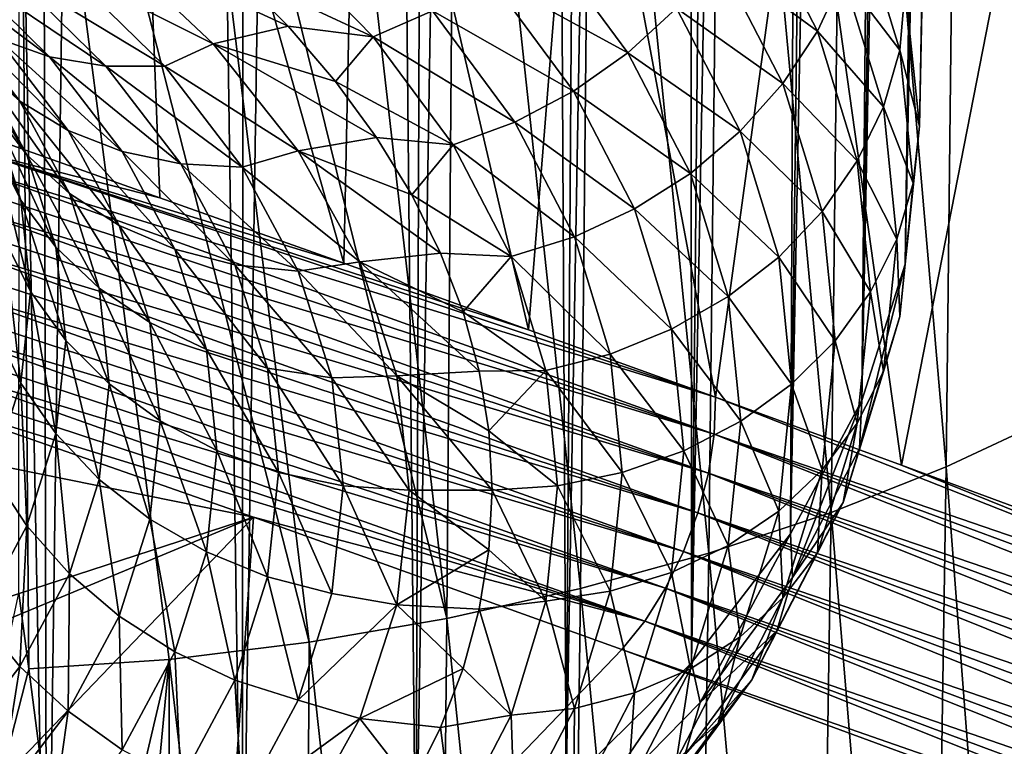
# Model space of a CAD drawing. Header units: metres. Extents: x -109 to 109, y -78 to 121.
# Tile 982 of 1056: x 84.63 to 89.23, y -47.87 to -44.48. Entities that reach past the tile are written whole.
import ezdxf

# ---------------------------------------------------------------- set-up
doc = ezdxf.new("R2010")
doc.units = ezdxf.units.M
doc.layers.add('solid_508554_SW0001', color=7, linetype='CONTINUOUS')

msp = doc.modelspace()

# ---------------------------------------------------------------- linework, layer by layer
at = {"layer": 'solid_508554_SW0001'}
for points in [[(88.768524, -44.331757, 27.083908), (89.49662, -12.205196, 7.046674), (88.836098, -44.976494, 25.967192)], [(88.836098, -44.976494, 25.967192), (89.49662, -12.205196, 7.046674), (89.478806, -12.545292, 6.457612)], [(88.836098, -44.976494, 25.967192), (89.478806, -12.545292, 6.457612), (89.425423, -12.884455, 5.870164)], [(88.768524, -45.621231, 24.850475), (89.425423, -12.884455, 5.870164), (89.336609, -13.221756, 5.285941)], [(88.768524, -45.621231, 24.850475), (88.836098, -44.976494, 25.967192), (89.425423, -12.884455, 5.870164)], [(88.768524, -45.621231, 24.850475), (89.336609, -13.221756, 5.285941), (89.212608, -13.556272, 4.706544)], [(88.566528, -46.258904, 23.745993), (89.212608, -13.556272, 4.706544), (89.053772, -13.887083, 4.133561)], [(88.566528, -46.258904, 23.745993), (88.768524, -45.621231, 24.850475), (89.212608, -13.556272, 4.706544)], [(88.566528, -46.258904, 23.745993), (89.053772, -13.887083, 4.133561), (88.860519, -14.213284, 3.568563)], [(88.23233, -46.882526, 22.665846), (88.860519, -14.213284, 3.568563), (88.633392, -14.533982, 3.013098)], [(88.23233, -46.882526, 22.665846), (88.566528, -46.258904, 23.745993), (88.860519, -14.213284, 3.568563)], [(88.23233, -46.882526, 22.665846), (88.633392, -14.533982, 3.013098), (88.373001, -14.848297, 2.468689)], [(87.769592, -47.485268, 21.62187), (88.373001, -14.848297, 2.468689), (88.08007, -15.155368, 1.936828)], [(87.769592, -47.485268, 21.62187), (88.23233, -46.882526, 22.665846), (88.373001, -14.848297, 2.468689)], [(87.769592, -47.485268, 21.62187), (88.08007, -15.155368, 1.936828), (87.755402, -15.454351, 1.418973)], [(87.18338, -48.06052, 20.625504), (87.755402, -15.454351, 1.418973), (87.399879, -15.74443, 0.916542)], [(87.18338, -48.06052, 20.625504), (87.769592, -47.485268, 21.62187), (87.755402, -15.454351, 1.418973)], [(87.18338, -48.06052, 20.625504), (87.399879, -15.74443, 0.916542), (87.014488, -16.024807, 0.430914)], [(86.480118, -48.601982, 19.68766), (87.014488, -16.024807, 0.430914), (86.600273, -16.294716, -0.03658)], [(86.480118, -48.601982, 19.68766), (87.18338, -48.06052, 20.625504), (87.014488, -16.024807, 0.430914)], [(86.480118, -48.601982, 19.68766), (86.600273, -16.294716, -0.03658), (86.158371, -16.553415, -0.48466)], [(85.667511, -49.103725, 18.818617), (86.158371, -16.553415, -0.48466), (85.689995, -16.800196, -0.912097)], [(85.667511, -49.103725, 18.818617), (86.480118, -48.601982, 19.68766), (86.158371, -16.553415, -0.48466)], [(85.667511, -49.103725, 18.818617), (85.689995, -16.800196, -0.912097), (85.196434, -17.034382, -1.31772)], [(84.754463, -49.560249, 18.027895), (85.196434, -17.034382, -1.31772), (84.679039, -17.255331, -1.700416)], [(84.754463, -49.560249, 18.027895), (85.667511, -49.103725, 18.818617), (85.196434, -17.034382, -1.31772)], [(84.754463, -49.560249, 18.027895), (84.679039, -17.255331, -1.700416), (84.139221, -17.462439, -2.059138)], [(83.750977, -49.966553, 17.324158), (84.754463, -49.560249, 18.027895), (84.139221, -17.462439, -2.059138)], [(89.460594, -46.334724, 8.836304), (89.023766, -40.866283, 6.548933), (89.518295, -40.597973, 7.013186)], [(88.960007, -46.56913, 8.430643), (88.487549, -41.114281, 6.119673), (89.023766, -40.866283, 6.548933)], [(89.460594, -46.334724, 8.836304), (88.960007, -46.56913, 8.430643), (89.023766, -40.866283, 6.548933)], [(88.421936, -46.78212, 8.061854), (87.913673, -41.340492, 5.727959), (88.487549, -41.114281, 6.119673)], [(88.960007, -46.56913, 8.430643), (88.421936, -46.78212, 8.061854), (88.487549, -41.114281, 6.119673)], [(87.850662, -46.972122, 7.73264), (87.306152, -41.543446, 5.376335), (87.913673, -41.340492, 5.727959)], [(88.421936, -46.78212, 8.061854), (87.850662, -46.972122, 7.73264), (87.913673, -41.340492, 5.727959)], [(87.250443, -47.137608, 7.445669), (86.669014, -41.721695, 5.067314), (87.306152, -41.543446, 5.376335)], [(87.850662, -46.972122, 7.73264), (87.250443, -47.137608, 7.445669), (87.306152, -41.543446, 5.376335)], [(86.625542, -47.277039, 7.203598), (86.006264, -41.873795, 4.803402), (86.669014, -41.721695, 5.067314)], [(87.250443, -47.137608, 7.445669), (86.625542, -47.277039, 7.203598), (86.669014, -41.721695, 5.067314)], [(85.161125, -42.147488, 44.397205), (84.107704, -41.781979, 45.030025), (84.426102, -45.008461, 46.917606)], [(86.625542, -47.277039, 7.203598), (85.322762, -41.997974, 4.587648), (86.006264, -41.873795, 4.803402)], [(85.981155, -47.388519, 7.009692), (84.626747, -42.091187, 4.425282), (85.322762, -41.997974, 4.587648)], [(86.625542, -47.277039, 7.203598), (85.981155, -47.388519, 7.009692), (85.322762, -41.997974, 4.587648)], [(84.670677, -47.513565, 6.789564), (84.624092, -47.15937, 6.624505), (84.626747, -42.091187, 4.425282)], [(85.326263, -47.468731, 6.869647), (84.670677, -47.513565, 6.789564), (84.626747, -42.091187, 4.425282)], [(85.981155, -47.388519, 7.009692), (85.326263, -47.468731, 6.869647), (84.626747, -42.091187, 4.425282)], [(85.161125, -42.147488, 44.397205), (84.426102, -45.008461, 46.917606), (85.282486, -45.311317, 46.398445)], [(85.161125, -42.147488, 44.397205), (85.282486, -45.311317, 46.398445), (86.142807, -45.617657, 45.871113)], [(86.208916, -42.516987, 43.757534), (85.161125, -42.147488, 44.397205), (86.142807, -45.617657, 45.871113)], [(86.208916, -42.516987, 43.757534), (86.142807, -45.617657, 45.871113), (87.007813, -45.928024, 45.335255)], [(87.251724, -42.890327, 43.111088), (86.208916, -42.516987, 43.757534), (87.007813, -45.928024, 45.335255)], [(87.251724, -42.890327, 43.111088), (87.007813, -45.928024, 45.335255), (87.881744, -46.244175, 44.788212)], [(88.289536, -43.26733, 42.458096), (87.251724, -42.890327, 43.111088), (87.881744, -46.244175, 44.788212)], [(88.289536, -43.26733, 42.458096), (87.881744, -46.244175, 44.788212), (88.752121, -46.56168, 44.237728)], [(89.321762, -43.647789, 41.798923), (88.289536, -43.26733, 42.458096), (88.752121, -46.56168, 44.237728)], [(89.321762, -43.647789, 41.798923), (88.752121, -46.56168, 44.237728), (89.608505, -46.876644, 43.690483)], [(88.051674, -43.939693, 29.553644), (88.359077, -44.533321, 28.525448), (87.893837, -44.192184, 29.642241)], [(88.479263, -44.2738, 28.404135), (88.359077, -44.533321, 28.525448), (88.051674, -43.939693, 29.553644)], [(88.55471, -44.005405, 28.267076), (88.743484, -44.621536, 27.199905), (88.479263, -44.2738, 28.404135)], [(88.55471, -44.005405, 28.267076), (88.768524, -44.331757, 27.083908), (88.743484, -44.621536, 27.199905)], [(85.805992, -44.075169, 31.411127), (86.280807, -44.559158, 30.572838), (85.634605, -44.259624, 31.139036)], [(86.558662, -44.437721, 30.640408), (86.280807, -44.559158, 30.572838), (85.805992, -44.075169, 31.411127)], [(87.067451, -44.087955, 30.690588), (87.472015, -44.634136, 29.744577), (86.822998, -44.279381, 30.679977)], [(87.699051, -44.425545, 29.7064), (87.472015, -44.634136, 29.744577), (87.067451, -44.087955, 30.690588)], [(84.76767, -44.652889, 30.030813), (84.524841, -44.567684, 29.856781), (84.107407, -44.158058, 30.566273)], [(84.337608, -44.230865, 30.761774), (84.76767, -44.652889, 30.030813), (84.107407, -44.158058, 30.566273)], [(84.848366, -44.247498, 31.111881), (85.027382, -44.115509, 31.388653), (85.531731, -44.59169, 30.563881)], [(85.027382, -44.115509, 31.388653), (85.634605, -44.259624, 31.139036), (85.883148, -44.510494, 30.704515)], [(85.531731, -44.59169, 30.563881), (85.027382, -44.115509, 31.388653), (85.883148, -44.510494, 30.704515)], [(87.893837, -44.192184, 29.642241), (88.197044, -44.777706, 28.628092), (87.699051, -44.425545, 29.7064)], [(88.359077, -44.533321, 28.525448), (88.197044, -44.777706, 28.628092), (87.893837, -44.192184, 29.642241)], [(85.030319, -44.69635, 30.190935), (84.76767, -44.652889, 30.030813), (84.337608, -44.230865, 30.761774)], [(84.586594, -44.260921, 30.94512), (85.030319, -44.69635, 30.190935), (84.337608, -44.230865, 30.761774)], [(84.848366, -44.247498, 31.111881), (85.30645, -44.697021, 30.333284), (84.586594, -44.260921, 30.94512)], [(84.848366, -44.247498, 31.111881), (85.531731, -44.59169, 30.563881), (85.30645, -44.697021, 30.333284)], [(84.628281, -44.860378, 28.94976), (84.434402, -44.688858, 28.77799), (84.12146, -44.281231, 29.484016)], [(84.307686, -44.442795, 29.673037), (84.628281, -44.860378, 28.94976), (84.12146, -44.281231, 29.484016)], [(85.30645, -44.697021, 30.333284), (85.030319, -44.69635, 30.190935), (84.586594, -44.260921, 30.94512)], [(86.280807, -44.559158, 30.572838), (85.883148, -44.510494, 30.704515), (85.634605, -44.259624, 31.139036)], [(86.822998, -44.279381, 30.679977), (87.218208, -44.812927, 29.75585), (86.558662, -44.437721, 30.640408)], [(87.472015, -44.634136, 29.744577), (87.218208, -44.812927, 29.75585), (86.822998, -44.279381, 30.679977)], [(88.479263, -44.2738, 28.404135), (88.666855, -44.886078, 27.343641), (88.359077, -44.533321, 28.525448)], [(88.743484, -44.621536, 27.199905), (88.666855, -44.886078, 27.343641), (88.479263, -44.2738, 28.404135)], [(88.743484, -44.621536, 27.199905), (88.768524, -44.331757, 27.083908), (88.836098, -44.976494, 25.967192)], [(87.699051, -44.425545, 29.7064), (87.99707, -45.001053, 28.709591), (87.472015, -44.634136, 29.744577)], [(88.197044, -44.777706, 28.628092), (87.99707, -45.001053, 28.709591), (87.699051, -44.425545, 29.7064)], [(84.854347, -44.996883, 29.113388), (84.628281, -44.860378, 28.94976), (84.307686, -44.442795, 29.673037)], [(84.524841, -44.567684, 29.856781), (84.854347, -44.996883, 29.113388), (84.307686, -44.442795, 29.673037)], [(86.558662, -44.437721, 30.640408), (86.943748, -44.957603, 29.739946), (86.280807, -44.559158, 30.572838)], [(87.218208, -44.812927, 29.75585), (86.943748, -44.957603, 29.739946), (86.558662, -44.437721, 30.640408)], [(84.660416, -45.110603, 28.047504), (84.498932, -44.899853, 27.886194), (84.27739, -44.486454, 28.602224)], [(84.434402, -44.688858, 28.77799), (84.660416, -45.110603, 28.047504), (84.27739, -44.486454, 28.602224)], [(85.531731, -44.59169, 30.563881), (85.883148, -44.510494, 30.704515), (86.104111, -44.767666, 30.259087)], [(86.280807, -44.559158, 30.572838), (86.104111, -44.767666, 30.259087), (85.883148, -44.510494, 30.704515)], [(85.107147, -45.095074, 29.264925), (84.854347, -44.996883, 29.113388), (84.524841, -44.567684, 29.856781)], [(84.76767, -44.652889, 30.030813), (85.107147, -45.095074, 29.264925), (84.524841, -44.567684, 29.856781)], [(86.280807, -44.559158, 30.572838), (86.655258, -45.064678, 29.697248), (86.104111, -44.767666, 30.259087)], [(86.943748, -44.957603, 29.739946), (86.655258, -45.064678, 29.697248), (86.280807, -44.559158, 30.572838)], [(88.359077, -44.533321, 28.525448), (88.544785, -45.139454, 27.475594), (88.197044, -44.777706, 28.628092)], [(88.666855, -44.886078, 27.343641), (88.544785, -45.139454, 27.475594), (88.359077, -44.533321, 28.525448)], [(85.30645, -44.697021, 30.333284), (85.531731, -44.59169, 30.563881), (85.930016, -45.092197, 29.696976)], [(85.531731, -44.59169, 30.563881), (86.104111, -44.767666, 30.259087), (86.296928, -45.030483, 29.803873)], [(85.930016, -45.092197, 29.696976), (85.531731, -44.59169, 30.563881), (86.296928, -45.030483, 29.803873)], [(84.632835, -45.322571, 27.15403), (84.511154, -45.081661, 27.000174), (84.379257, -44.665268, 27.721384)], [(84.498932, -44.899853, 27.886194), (84.632835, -45.322571, 27.15403), (84.379257, -44.665268, 27.721384)], [(85.380585, -45.152584, 29.400717), (85.107147, -45.095074, 29.264925), (84.76767, -44.652889, 30.030813)], [(85.030319, -44.69635, 30.190935), (85.380585, -45.152584, 29.400717), (84.76767, -44.652889, 30.030813)], [(87.472015, -44.634136, 29.744577), (87.763992, -45.197975, 28.767975), (87.218208, -44.812927, 29.75585)], [(87.99707, -45.001053, 28.709591), (87.763992, -45.197975, 28.767975), (87.472015, -44.634136, 29.744577)], [(88.743484, -44.621536, 27.199905), (88.806625, -45.244057, 26.121668), (88.666855, -44.886078, 27.343641)], [(88.743484, -44.621536, 27.199905), (88.836098, -44.976494, 25.967192), (88.806625, -45.244057, 26.121668)], [(84.859818, -45.292431, 28.201424), (84.660416, -45.110603, 28.047504), (84.434402, -44.688858, 28.77799)], [(84.628281, -44.860378, 28.94976), (84.859818, -45.292431, 28.201424), (84.434402, -44.688858, 28.77799)], [(85.668053, -45.168022, 29.517487), (85.380585, -45.152584, 29.400717), (85.030319, -44.69635, 30.190935)], [(85.30645, -44.697021, 30.333284), (85.668053, -45.168022, 29.517487), (85.030319, -44.69635, 30.190935)], [(85.30645, -44.697021, 30.333284), (85.930016, -45.092197, 29.696976), (85.668053, -45.168022, 29.517487)], [(86.655258, -45.064678, 29.697248), (86.296928, -45.030483, 29.803873), (86.104111, -44.767666, 30.259087)], [(88.197044, -44.777706, 28.628092), (88.380219, -45.375557, 27.592583), (87.99707, -45.001053, 28.709591)], [(88.544785, -45.139454, 27.475594), (88.380219, -45.375557, 27.592583), (88.197044, -44.777706, 28.628092)], [(87.218208, -44.812927, 29.75585), (87.503433, -45.363724, 28.80184), (86.943748, -44.957603, 29.739946)], [(87.763992, -45.197975, 28.767975), (87.503433, -45.363724, 28.80184), (87.218208, -44.812927, 29.75585)], [(85.092323, -45.440952, 28.344238), (84.859818, -45.292431, 28.201424), (84.628281, -44.860378, 28.94976)], [(84.854347, -44.996883, 29.113388), (85.092323, -45.440952, 28.344238), (84.628281, -44.860378, 28.94976)], [(88.666855, -44.886078, 27.343641), (88.729607, -45.5047, 26.272152), (88.544785, -45.139454, 27.475594)], [(88.806625, -45.244057, 26.121668), (88.729607, -45.5047, 26.272152), (88.666855, -44.886078, 27.343641)], [(84.79702, -45.541851, 27.30056), (84.632835, -45.322571, 27.15403), (84.498932, -44.899853, 27.886194)], [(84.660416, -45.110603, 28.047504), (84.79702, -45.541851, 27.30056), (84.498932, -44.899853, 27.886194)], [(86.943748, -44.957603, 29.739946), (87.221664, -45.494297, 28.810364), (86.655258, -45.064678, 29.697248)], [(87.503433, -45.363724, 28.80184), (87.221664, -45.494297, 28.810364), (86.943748, -44.957603, 29.739946)], [(88.806625, -45.244057, 26.121668), (88.836098, -44.976494, 25.967192), (88.768524, -45.621231, 24.850475)], [(84.426262, -45.093132, 46.966961), (85.282486, -45.311317, 46.398445), (84.426102, -45.008461, 46.917606)], [(85.352325, -45.552578, 28.472502), (85.092323, -45.440952, 28.344238), (84.854347, -44.996883, 29.113388)], [(85.107147, -45.095074, 29.264925), (85.352325, -45.552578, 28.472502), (84.854347, -44.996883, 29.113388)], [(85.930016, -45.092197, 29.696976), (86.296928, -45.030483, 29.803873), (86.461098, -45.298302, 29.339996)], [(86.655258, -45.064678, 29.697248), (86.461098, -45.298302, 29.339996), (86.296928, -45.030483, 29.803873)], [(87.99707, -45.001053, 28.709591), (88.177116, -45.588684, 27.691784), (87.763992, -45.197975, 28.767975)], [(88.380219, -45.375557, 27.592583), (88.177116, -45.588684, 27.691784), (87.99707, -45.001053, 28.709591)], [(86.655258, -45.064678, 29.697248), (86.925499, -45.586548, 28.793344), (86.461098, -45.298302, 29.339996)], [(87.221664, -45.494297, 28.810364), (86.925499, -45.586548, 28.793344), (86.655258, -45.064678, 29.697248)], [(84.426262, -45.093132, 46.966961), (84.420692, -45.181522, 47.008984), (87.881744, -46.244175, 44.788212)], [(84.426262, -45.093132, 46.966961), (87.881744, -46.244175, 44.788212), (87.007813, -45.928024, 45.335255)], [(84.426262, -45.093132, 46.966961), (87.007813, -45.928024, 45.335255), (86.142807, -45.617657, 45.871113)], [(84.426262, -45.093132, 46.966961), (86.142807, -45.617657, 45.871113), (85.282486, -45.311317, 46.398445)], [(84.511154, -45.081661, 27.000174), (84.677628, -45.749966, 26.413755), (84.555283, -45.502663, 26.270975)], [(84.632835, -45.322571, 27.15403), (84.677628, -45.749966, 26.413755), (84.511154, -45.081661, 27.000174)], [(84.999756, -45.734219, 27.436228), (84.79702, -45.541851, 27.30056), (84.660416, -45.110603, 28.047504)], [(84.859818, -45.292431, 28.201424), (84.999756, -45.734219, 27.436228), (84.660416, -45.110603, 28.047504)], [(85.633545, -45.624622, 28.583118), (85.352325, -45.552578, 28.472502), (85.107147, -45.095074, 29.264925)], [(85.380585, -45.152584, 29.400717), (85.633545, -45.624622, 28.583118), (85.107147, -45.095074, 29.264925)], [(85.668053, -45.168022, 29.517487), (85.930016, -45.092197, 29.696976), (86.217926, -45.611759, 28.797071)], [(85.930016, -45.092197, 29.696976), (86.461098, -45.298302, 29.339996), (86.596039, -45.570259, 28.86895)], [(86.217926, -45.611759, 28.797071), (85.930016, -45.092197, 29.696976), (86.596039, -45.570259, 28.86895)], [(85.929207, -45.655342, 28.673422), (85.633545, -45.624622, 28.583118), (85.380585, -45.152584, 29.400717)], [(85.668053, -45.168022, 29.517487), (85.929207, -45.655342, 28.673422), (85.380585, -45.152584, 29.400717)], [(85.668053, -45.168022, 29.517487), (86.217926, -45.611759, 28.797071), (85.929207, -45.655342, 28.673422)], [(88.544785, -45.139454, 27.475594), (88.606903, -45.751873, 26.414856), (88.380219, -45.375557, 27.592583)], [(88.729607, -45.5047, 26.272152), (88.606903, -45.751873, 26.414856), (88.544785, -45.139454, 27.475594)], [(84.420692, -45.181522, 47.008984), (84.409691, -45.272587, 47.043552), (87.875916, -46.415909, 44.878075)], [(84.420692, -45.181522, 47.008984), (87.875916, -46.415909, 44.878075), (87.881744, -46.244175, 44.788212)], [(87.763992, -45.197975, 28.767975), (87.940392, -45.773693, 27.770803), (87.503433, -45.363724, 28.80184)], [(88.177116, -45.588684, 27.691784), (87.940392, -45.773693, 27.770803), (87.763992, -45.197975, 28.767975)], [(88.743484, -45.866577, 25.043432), (88.729607, -45.5047, 26.272152), (88.806625, -45.244057, 26.121668)], [(88.743484, -45.866577, 25.043432), (88.806625, -45.244057, 26.121668), (88.768524, -45.621231, 24.850475)], [(84.409691, -45.272587, 47.043552), (84.393349, -45.365456, 47.070343), (87.875916, -46.415909, 44.878075)], [(85.23616, -45.895023, 27.557758), (84.999756, -45.734219, 27.436228), (84.859818, -45.292431, 28.201424)], [(85.092323, -45.440952, 28.344238), (85.23616, -45.895023, 27.557758), (84.859818, -45.292431, 28.201424)], [(86.925499, -45.586548, 28.793344), (86.596039, -45.570259, 28.86895), (86.461098, -45.298302, 29.339996)], [(84.632835, -45.322571, 27.15403), (84.84272, -45.977879, 26.54534), (84.677628, -45.749966, 26.413755)], [(84.79702, -45.541851, 27.30056), (84.84272, -45.977879, 26.54534), (84.632835, -45.322571, 27.15403)], [(84.393349, -45.365456, 47.070343), (84.371826, -45.459236, 47.089096), (87.848206, -46.5979, 44.939117)], [(84.393349, -45.365456, 47.070343), (87.848206, -46.5979, 44.939117), (87.875916, -46.415909, 44.878075)], [(87.503433, -45.363724, 28.80184), (87.675743, -45.926125, 27.827734), (87.221664, -45.494297, 28.810364)], [(87.940392, -45.773693, 27.770803), (87.675743, -45.926125, 27.827734), (87.503433, -45.363724, 28.80184)], [(88.380219, -45.375557, 27.592583), (88.441483, -45.979607, 26.546337), (88.177116, -45.588684, 27.691784)], [(88.606903, -45.751873, 26.414856), (88.441483, -45.979607, 26.546337), (88.380219, -45.375557, 27.592583)], [(85.500511, -46.020393, 27.662224), (85.23616, -45.895023, 27.557758), (85.092323, -45.440952, 28.344238)], [(85.352325, -45.552578, 28.472502), (85.500511, -46.020393, 27.662224), (85.092323, -45.440952, 28.344238)], [(84.371826, -45.459236, 47.089096), (84.345337, -45.553024, 47.099628), (87.848206, -46.5979, 44.939117)], [(87.221664, -45.494297, 28.810364), (87.389565, -46.042297, 27.861202), (86.925499, -45.586548, 28.793344)], [(87.675743, -45.926125, 27.827734), (87.389565, -46.042297, 27.861202), (87.221664, -45.494297, 28.810364)], [(84.632835, -46.177364, 25.673481), (84.511154, -45.923668, 25.541777), (84.555283, -45.502663, 26.270975)], [(84.677628, -45.749966, 26.413755), (84.632835, -46.177364, 25.673481), (84.555283, -45.502663, 26.270975)], [(88.666855, -46.123325, 25.200663), (88.606903, -45.751873, 26.414856), (88.729607, -45.5047, 26.272152)], [(88.743484, -45.866577, 25.043432), (88.666855, -46.123325, 25.200663), (88.729607, -45.5047, 26.272152)], [(84.345337, -45.553024, 47.099628), (84.314133, -45.645927, 47.101837), (87.799675, -46.783283, 44.969017)], [(84.345337, -45.553024, 47.099628), (87.799675, -46.783283, 44.969017), (87.848206, -46.5979, 44.939117)], [(84.79702, -45.541851, 27.30056), (85.046577, -46.180897, 26.662554), (84.84272, -45.977879, 26.54534)], [(84.999756, -45.734219, 27.436228), (85.046577, -46.180897, 26.662554), (84.79702, -45.541851, 27.30056)], [(85.786446, -46.1073, 27.747101), (85.500511, -46.020393, 27.662224), (85.352325, -45.552578, 28.472502)], [(85.633545, -45.624622, 28.583118), (85.786446, -46.1073, 27.747101), (85.352325, -45.552578, 28.472502)], [(86.217926, -45.611759, 28.797071), (86.596039, -45.570259, 28.86895), (86.701256, -45.845318, 28.392536)], [(86.925499, -45.586548, 28.793344), (86.701256, -45.845318, 28.392536), (86.596039, -45.570259, 28.86895)], [(86.925499, -45.586548, 28.793344), (87.08876, -46.119408, 27.870401), (86.701256, -45.845318, 28.392536)], [(87.389565, -46.042297, 27.861202), (87.08876, -46.119408, 27.870401), (86.925499, -45.586548, 28.793344)], [(86.087051, -46.153645, 27.810341), (85.786446, -46.1073, 27.747101), (85.633545, -45.624622, 28.583118)], [(85.929207, -45.655342, 28.673422), (86.087051, -46.153645, 27.810341), (85.633545, -45.624622, 28.583118)], [(85.929207, -45.655342, 28.673422), (86.217926, -45.611759, 28.797071), (86.391556, -46.143219, 27.876558)], [(86.217926, -45.611759, 28.797071), (86.701256, -45.845318, 28.392536), (86.776428, -46.122398, 27.912617)], [(86.391556, -46.143219, 27.876558), (86.217926, -45.611759, 28.797071), (86.776428, -46.122398, 27.912617)], [(88.177116, -45.588684, 27.691784), (88.237335, -46.182407, 26.663425), (87.940392, -45.773693, 27.770803)], [(88.441483, -45.979607, 26.546337), (88.237335, -46.182407, 26.663425), (88.177116, -45.588684, 27.691784)], [(88.55471, -46.482708, 23.976259), (88.768524, -45.621231, 24.850475), (88.566528, -46.258904, 23.745993)], [(88.743484, -45.866577, 25.043432), (88.768524, -45.621231, 24.850475), (88.55471, -46.482708, 23.976259)], [(84.314133, -45.645927, 47.101837), (84.278511, -45.737045, 47.095707), (87.799675, -46.783283, 44.969017)], [(85.929207, -45.655342, 28.673422), (86.391556, -46.143219, 27.876558), (86.087051, -46.153645, 27.810341)], [(84.278511, -45.737045, 47.095707), (84.238815, -45.825508, 47.081295), (87.732147, -46.965076, 44.966652)], [(84.278511, -45.737045, 47.095707), (87.732147, -46.965076, 44.966652), (87.799675, -46.783283, 44.969017)], [(84.79702, -46.413902, 25.790121), (84.632835, -46.177364, 25.673481), (84.677628, -45.749966, 26.413755)], [(84.84272, -45.977879, 26.54534), (84.79702, -46.413902, 25.790121), (84.677628, -45.749966, 26.413755)], [(84.999756, -45.734219, 27.436228), (85.284279, -46.35413, 26.762568), (85.046577, -46.180897, 26.662554)], [(85.23616, -45.895023, 27.557758), (85.284279, -46.35413, 26.762568), (84.999756, -45.734219, 27.436228)], [(88.544785, -46.364292, 25.354118), (88.441483, -45.979607, 26.546337), (88.606903, -45.751873, 26.414856)], [(88.666855, -46.123325, 25.200663), (88.544785, -46.364292, 25.354118), (88.606903, -45.751873, 26.414856)], [(87.940392, -45.773693, 27.770803), (87.99939, -46.355381, 26.763292), (87.675743, -45.926125, 27.827734)], [(88.237335, -46.182407, 26.663425), (87.99939, -46.355381, 26.763292), (87.940392, -45.773693, 27.770803)], [(84.238815, -45.825508, 47.081295), (84.195427, -45.910469, 47.058735), (87.732147, -46.965076, 44.966652)], [(87.08876, -46.119408, 27.870401), (86.776428, -46.122398, 27.912617), (86.701256, -45.845318, 28.392536)], [(85.23616, -45.895023, 27.557758), (85.550087, -46.493389, 26.84297), (85.284279, -46.35413, 26.762568)], [(85.500511, -46.020393, 27.662224), (85.550087, -46.493389, 26.84297), (85.23616, -45.895023, 27.557758)], [(88.743484, -45.866577, 25.043432), (88.55471, -46.482708, 23.976259), (88.666855, -46.123325, 25.200663)], [(84.195427, -45.910469, 47.058735), (84.148766, -45.991104, 47.028248), (87.648163, -47.136448, 44.93211)], [(84.195427, -45.910469, 47.058735), (87.648163, -47.136448, 44.93211), (87.732147, -46.965076, 44.966652)], [(84.632835, -46.177364, 25.673481), (84.498932, -46.600079, 24.941319), (84.511154, -45.923668, 25.541777)], [(87.675743, -45.926125, 27.827734), (87.733376, -46.494354, 26.843529), (87.389565, -46.042297, 27.861202)], [(87.99939, -46.355381, 26.763292), (87.733376, -46.494354, 26.843529), (87.675743, -45.926125, 27.827734)], [(84.148766, -45.991104, 47.028248), (84.099274, -46.066647, 46.990128), (87.648163, -47.136448, 44.93211)], [(84.999756, -46.627579, 25.888882), (84.79702, -46.413902, 25.790121), (84.84272, -45.977879, 26.54534)], [(85.046577, -46.180897, 26.662554), (84.999756, -46.627579, 25.888882), (84.84272, -45.977879, 26.54534)], [(88.380219, -46.583656, 25.500093), (88.237335, -46.182407, 26.663425), (88.441483, -45.979607, 26.546337)], [(88.544785, -46.364292, 25.354118), (88.380219, -46.583656, 25.500093), (88.441483, -45.979607, 26.546337)], [(85.500511, -46.020393, 27.662224), (85.837593, -46.595322, 26.901821), (85.550087, -46.493389, 26.84297)], [(85.786446, -46.1073, 27.747101), (85.837593, -46.595322, 26.901821), (85.500511, -46.020393, 27.662224)], [(87.389565, -46.042297, 27.861202), (87.445724, -46.595978, 26.902201), (87.08876, -46.119408, 27.870401)], [(87.733376, -46.494354, 26.843529), (87.445724, -46.595978, 26.902201), (87.389565, -46.042297, 27.861202)], [(84.099274, -46.066647, 46.990128), (84.047432, -46.136364, 46.944736), (87.550873, -47.290947, 44.866692)], [(84.099274, -46.066647, 46.990128), (87.550873, -47.290947, 44.866692), (87.648163, -47.136448, 44.93211)], [(84.047432, -46.136364, 46.944736), (83.993767, -46.199612, 46.892487), (87.550873, -47.290947, 44.866692)], [(85.786446, -46.1073, 27.747101), (86.139862, -46.657463, 26.937698), (85.837593, -46.595322, 26.901821)], [(86.087051, -46.153645, 27.810341), (86.139862, -46.657463, 26.937698), (85.786446, -46.1073, 27.747101)], [(86.391556, -46.143219, 27.876558), (86.776428, -46.122398, 27.912617), (86.821449, -46.400425, 27.431067)], [(87.08876, -46.119408, 27.870401), (86.821449, -46.400425, 27.431067), (86.776428, -46.122398, 27.912617)], [(87.08876, -46.119408, 27.870401), (87.143372, -46.657795, 26.937891), (86.821449, -46.400425, 27.431067)], [(87.445724, -46.595978, 26.902201), (87.143372, -46.657795, 26.937891), (87.08876, -46.119408, 27.870401)], [(88.666855, -46.123325, 25.200663), (88.479263, -46.735603, 24.140169), (88.544785, -46.364292, 25.354118)], [(88.55471, -46.482708, 23.976259), (88.479263, -46.735603, 24.140169), (88.666855, -46.123325, 25.200663)], [(84.660416, -46.845154, 25.043177), (84.498932, -46.600079, 24.941319), (84.632835, -46.177364, 25.673481)], [(84.79702, -46.413902, 25.790121), (84.660416, -46.845154, 25.043177), (84.632835, -46.177364, 25.673481)], [(85.23616, -46.813232, 25.967377), (84.999756, -46.627579, 25.888882), (85.046577, -46.180897, 26.662554)], [(85.284279, -46.35413, 26.762568), (85.23616, -46.813232, 25.967377), (85.046577, -46.180897, 26.662554)], [(86.087051, -46.153645, 27.810341), (86.391556, -46.143219, 27.876558), (86.44928, -46.678318, 26.949739)], [(86.087051, -46.153645, 27.810341), (86.44928, -46.678318, 26.949739), (86.139862, -46.657463, 26.937698)], [(86.391556, -46.143219, 27.876558), (86.821449, -46.400425, 27.431067), (86.836403, -46.678318, 26.949739)], [(86.391556, -46.143219, 27.876558), (86.836403, -46.678318, 26.949739), (86.44928, -46.678318, 26.949739)], [(88.177116, -46.776131, 25.635065), (87.99939, -46.355381, 26.763292), (88.237335, -46.182407, 26.663425)], [(88.380219, -46.583656, 25.500093), (88.177116, -46.776131, 25.635065), (88.237335, -46.182407, 26.663425)], [(83.856903, -46.426495, 46.666111), (85.721443, -46.804665, 45.843868), (83.993767, -46.199612, 46.892487)], [(87.550873, -47.290947, 44.866692), (83.993767, -46.199612, 46.892487), (85.721443, -46.804665, 45.843868)], [(91.291168, -47.587196, 42.647079), (87.881744, -46.244175, 44.788212), (87.875916, -46.415909, 44.878075)], [(91.291168, -47.587196, 42.647079), (88.752121, -46.56168, 44.237728), (87.881744, -46.244175, 44.788212)], [(88.242233, -47.086132, 22.931101), (88.566528, -46.258904, 23.745993), (88.23233, -46.882526, 22.665846)], [(88.55471, -46.482708, 23.976259), (88.566528, -46.258904, 23.745993), (88.242233, -47.086132, 22.931101)], [(85.500511, -46.966385, 26.023718), (85.23616, -46.813232, 25.967377), (85.284279, -46.35413, 26.762568)], [(85.550087, -46.493389, 26.84297), (85.500511, -46.966385, 26.023718), (85.284279, -46.35413, 26.762568)], [(87.940392, -46.937069, 25.755781), (87.733376, -46.494354, 26.843529), (87.99939, -46.355381, 26.763292)], [(88.177116, -46.776131, 25.635065), (87.940392, -46.937069, 25.755781), (87.99939, -46.355381, 26.763292)], [(88.544785, -46.364292, 25.354118), (88.359077, -46.970425, 24.304264), (88.380219, -46.583656, 25.500093)], [(88.479263, -46.735603, 24.140169), (88.359077, -46.970425, 24.304264), (88.544785, -46.364292, 25.354118)], [(89.377579, -51.997841, 10.820712), (88.960007, -46.56913, 8.430643), (89.460594, -46.334724, 8.836304)], [(84.859818, -47.069366, 25.123684), (84.660416, -46.845154, 25.043177), (84.79702, -46.413902, 25.790121)], [(84.999756, -46.627579, 25.888882), (84.859818, -47.069366, 25.123684), (84.79702, -46.413902, 25.790121)], [(87.143372, -46.657795, 26.937891), (86.836403, -46.678318, 26.949739), (86.821449, -46.400425, 27.431067)], [(83.856903, -46.426495, 46.666111), (83.101723, -47.656368, 45.404541), (85.721443, -46.804665, 45.843868)], [(91.274033, -47.766369, 42.723991), (87.875916, -46.415909, 44.878075), (87.848206, -46.5979, 44.939117)], [(91.285461, -47.675499, 42.689167), (91.291168, -47.587196, 42.647079), (87.875916, -46.415909, 44.878075)], [(91.274033, -47.766369, 42.723991), (91.285461, -47.675499, 42.689167), (87.875916, -46.415909, 44.878075)], [(85.786446, -47.083344, 26.056541), (85.500511, -46.966385, 26.023718), (85.550087, -46.493389, 26.84297)], [(85.837593, -46.595322, 26.901821), (85.786446, -47.083344, 26.056541), (85.550087, -46.493389, 26.84297)], [(87.675743, -47.062588, 25.859324), (87.445724, -46.595978, 26.902201), (87.733376, -46.494354, 26.843529)], [(87.940392, -46.937069, 25.755781), (87.675743, -47.062588, 25.859324), (87.733376, -46.494354, 26.843529)], [(88.55471, -46.482708, 23.976259), (88.242233, -47.086132, 22.931101), (88.479263, -46.735603, 24.140169)], [(84.660416, -46.845154, 25.043177), (84.434402, -47.266899, 24.312689), (84.498932, -46.600079, 24.941319)], [(86.087051, -47.161282, 26.065058), (85.786446, -47.083344, 26.056541), (85.837593, -46.595322, 26.901821)], [(86.139862, -46.657463, 26.937698), (86.087051, -47.161282, 26.065058), (85.837593, -46.595322, 26.901821)], [(87.389565, -47.149658, 25.943197), (87.143372, -46.657795, 26.937891), (87.445724, -46.595978, 26.902201)], [(87.675743, -47.062588, 25.859324), (87.389565, -47.149658, 25.943197), (87.445724, -46.595978, 26.902201)], [(91.234497, -47.952324, 42.77058), (87.848206, -46.5979, 44.939117), (87.799675, -46.783283, 44.969017)], [(91.256996, -47.858944, 42.751217), (91.274033, -47.766369, 42.723991), (87.848206, -46.5979, 44.939117)], [(91.234497, -47.952324, 42.77058), (91.256996, -47.858944, 42.751217), (87.848206, -46.5979, 44.939117)], [(88.380219, -46.583656, 25.500093), (88.197044, -47.181507, 24.464582), (88.177116, -46.776131, 25.635065)], [(88.359077, -46.970425, 24.304264), (88.197044, -47.181507, 24.464582), (88.380219, -46.583656, 25.500093)], [(88.872452, -52.198643, 10.473044), (88.421936, -46.78212, 8.061854), (88.960007, -46.56913, 8.430643)], [(91.291168, -47.587196, 42.647079), (89.608505, -46.876644, 43.690483), (88.752121, -46.56168, 44.237728)], [(89.377579, -51.997841, 10.820712), (88.872452, -52.198643, 10.473044), (88.960007, -46.56913, 8.430643)], [(85.092323, -47.267307, 25.180899), (84.859818, -47.069366, 25.123684), (84.999756, -46.627579, 25.888882)], [(85.23616, -46.813232, 25.967377), (85.092323, -47.267307, 25.180899), (84.999756, -46.627579, 25.888882)], [(86.139862, -46.657463, 26.937698), (86.391533, -47.213512, 26.022755), (86.087051, -47.161282, 26.065058)], [(86.139862, -46.657463, 26.937698), (86.44928, -46.678318, 26.949739), (86.391533, -47.213512, 26.022755)], [(86.391533, -47.213512, 26.022755), (86.44928, -46.678318, 26.949739), (86.821442, -46.956264, 26.468319)], [(86.44928, -46.678318, 26.949739), (86.836403, -46.678318, 26.949739), (86.821442, -46.956264, 26.468319)], [(87.08876, -47.196182, 26.005379), (86.821442, -46.956264, 26.468319), (86.836403, -46.678318, 26.949739)], [(87.08876, -47.196182, 26.005379), (86.836403, -46.678318, 26.949739), (87.143372, -46.657795, 26.937891)], [(87.389565, -47.149658, 25.943197), (87.08876, -47.196182, 26.005379), (87.143372, -46.657795, 26.937891)], [(88.479263, -46.735603, 24.140169), (88.168747, -47.335247, 23.101553), (88.359077, -46.970425, 24.304264)], [(88.242233, -47.086132, 22.931101), (88.168747, -47.335247, 23.101553), (88.479263, -46.735603, 24.140169)], [(91.174065, -48.137936, 42.785057), (87.799675, -46.783283, 44.969017), (87.732147, -46.965076, 44.966652)], [(91.206764, -48.04562, 42.781898), (91.234497, -47.952324, 42.77058), (87.799675, -46.783283, 44.969017)], [(91.174065, -48.137936, 42.785057), (91.206764, -48.04562, 42.781898), (87.799675, -46.783283, 44.969017)], [(88.334549, -52.376743, 10.164435), (87.850662, -46.972122, 7.73264), (88.421936, -46.78212, 8.061854)], [(88.177116, -46.776131, 25.635065), (87.99707, -47.363762, 24.61726), (87.940392, -46.937069, 25.755781)], [(88.197044, -47.181507, 24.464582), (87.99707, -47.363762, 24.61726), (88.177116, -46.776131, 25.635065)], [(88.872452, -52.198643, 10.473044), (88.334549, -52.376743, 10.164435), (88.421936, -46.78212, 8.061854)], [(82.901535, -47.976124, 45.066513), (83.813843, -48.787457, 43.946011), (85.721443, -46.804665, 45.843868)], [(83.101723, -47.656368, 45.404541), (82.901535, -47.976124, 45.066513), (85.721443, -46.804665, 45.843868)], [(85.540932, -49.401779, 42.890129), (85.721443, -46.804665, 45.843868), (83.813843, -48.787457, 43.946011)], [(85.352325, -47.4342, 25.21344), (85.092323, -47.267307, 25.180899), (85.23616, -46.813232, 25.967377)], [(85.500511, -46.966385, 26.023718), (85.352325, -47.4342, 25.21344), (85.23616, -46.813232, 25.967377)], [(85.540932, -49.401779, 42.890129), (87.443924, -47.422787, 44.772839), (85.721443, -46.804665, 45.843868)], [(87.550873, -47.290947, 44.866692), (85.721443, -46.804665, 45.843868), (87.443924, -47.422787, 44.772839)], [(84.628281, -47.501415, 24.375347), (84.434402, -47.266899, 24.312689), (84.660416, -46.845154, 25.043177)], [(84.859818, -47.069366, 25.123684), (84.628281, -47.501415, 24.375347), (84.660416, -46.845154, 25.043177)], [(87.809265, -47.67065, 21.918682), (88.23233, -46.882526, 22.665846), (87.769592, -47.485268, 21.62187)], [(88.242233, -47.086132, 22.931101), (88.23233, -46.882526, 22.665846), (87.809265, -47.67065, 21.918682)], [(85.633545, -47.566017, 25.220524), (85.352325, -47.4342, 25.21344), (85.500511, -46.966385, 26.023718)], [(85.786446, -47.083344, 26.056541), (85.633545, -47.566017, 25.220524), (85.500511, -46.966385, 26.023718)], [(86.391533, -47.213512, 26.022755), (86.821442, -46.956264, 26.468319), (86.776413, -47.234333, 25.986692)], [(87.08876, -47.196182, 26.005379), (86.776413, -47.234333, 25.986692), (86.821442, -46.956264, 26.468319)], [(91.095047, -48.31609, 42.766869), (87.732147, -46.965076, 44.966652), (87.648163, -47.136448, 44.93211)], [(87.940392, -46.937069, 25.755781), (87.763992, -47.512787, 24.758608), (87.675743, -47.062588, 25.859324)], [(91.136703, -48.228378, 42.780033), (91.174065, -48.137936, 42.785057), (87.732147, -46.965076, 44.966652)], [(91.095047, -48.31609, 42.766869), (91.136703, -48.228378, 42.780033), (87.732147, -46.965076, 44.966652)], [(87.99707, -47.363762, 24.61726), (87.763992, -47.512787, 24.758608), (87.940392, -46.937069, 25.755781)], [(87.768227, -52.530563, 9.897608), (87.250443, -47.137608, 7.445669), (87.850662, -46.972122, 7.73264)], [(88.334549, -52.376743, 10.164435), (87.768227, -52.530563, 9.897608), (87.850662, -46.972122, 7.73264)], [(88.359077, -46.970425, 24.304264), (88.051674, -47.564053, 23.276068), (88.197044, -47.181507, 24.464582)], [(88.168747, -47.335247, 23.101553), (88.051674, -47.564053, 23.276068), (88.359077, -46.970425, 24.304264)], [(84.854347, -47.711372, 24.411749), (84.628281, -47.501415, 24.375347), (84.859818, -47.069366, 25.123684)], [(85.092323, -47.267307, 25.180899), (84.854347, -47.711372, 24.411749), (84.859818, -47.069366, 25.123684)], [(85.929207, -47.659584, 25.201977), (85.633545, -47.566017, 25.220524), (85.786446, -47.083344, 26.056541)], [(86.087051, -47.161282, 26.065058), (85.929207, -47.659584, 25.201977), (85.786446, -47.083344, 26.056541)], [(87.675743, -47.062588, 25.859324), (87.503433, -47.624989, 24.885218), (87.389565, -47.149658, 25.943197)], [(87.763992, -47.512787, 24.758608), (87.503433, -47.624989, 24.885218), (87.675743, -47.062588, 25.859324)], [(88.242233, -47.086132, 22.931101), (87.809265, -47.67065, 21.918682), (88.168747, -47.335247, 23.101553)], [(87.177834, -52.658539, 9.675272), (86.625542, -47.277039, 7.203598), (87.250443, -47.137608, 7.445669)], [(87.389565, -47.149658, 25.943197), (87.221664, -47.697659, 24.994036), (87.08876, -47.196182, 26.005379)], [(87.768227, -52.530563, 9.897608), (87.177834, -52.658539, 9.675272), (87.250443, -47.137608, 7.445669)], [(87.503433, -47.624989, 24.885218), (87.221664, -47.697659, 24.994036), (87.389565, -47.149658, 25.943197)], [(91.000488, -48.479961, 42.716705), (87.648163, -47.136448, 44.93211), (87.550873, -47.290947, 44.866692)], [(91.0495, -48.400219, 42.745689), (91.095047, -48.31609, 42.766869), (87.648163, -47.136448, 44.93211)], [(91.000488, -48.479961, 42.716705), (91.0495, -48.400219, 42.745689), (87.648163, -47.136448, 44.93211)], [(83.906235, -50.48708, 8.109526), (84.624092, -47.15937, 6.624505), (84.670677, -47.513565, 6.789564)], [(86.087051, -47.161282, 26.065058), (86.391533, -47.213512, 26.022755), (85.929207, -47.659584, 25.201977)], [(87.08876, -47.196182, 26.005379), (86.925499, -47.729042, 25.082436), (86.776413, -47.234333, 25.986692)], [(87.221664, -47.697659, 24.994036), (86.925499, -47.729042, 25.082436), (87.08876, -47.196182, 26.005379)], [(88.197044, -47.181507, 24.464582), (87.893837, -47.767025, 23.450436), (87.99707, -47.363762, 24.61726)], [(88.051674, -47.564053, 23.276068), (87.893837, -47.767025, 23.450436), (88.197044, -47.181507, 24.464582)], [(85.929207, -47.659584, 25.201977), (86.391533, -47.213512, 26.022755), (86.217857, -47.745022, 25.102154)], [(86.217857, -47.745022, 25.102154), (86.391533, -47.213512, 26.022755), (86.701218, -47.511444, 25.506718)], [(86.391533, -47.213512, 26.022755), (86.776413, -47.234333, 25.986692), (86.701218, -47.511444, 25.506718)], [(86.925499, -47.729042, 25.082436), (86.701218, -47.511444, 25.506718), (86.776413, -47.234333, 25.986692)], [(84.628281, -47.501415, 24.375347), (84.307686, -47.919003, 23.652071), (84.434402, -47.266899, 24.312689)], [(85.107147, -47.891705, 24.421017), (84.854347, -47.711372, 24.411749), (85.092323, -47.267307, 25.180899)], [(85.352325, -47.4342, 25.21344), (85.107147, -47.891705, 24.421017), (85.092323, -47.267307, 25.180899)], [(86.568657, -52.758755, 9.50074), (85.981155, -47.388519, 7.009692), (86.625542, -47.277039, 7.203598)], [(87.177834, -52.658539, 9.675272), (86.568657, -52.758755, 9.50074), (86.625542, -47.277039, 7.203598)], [(90.894005, -48.623276, 42.636497), (87.550873, -47.290947, 44.866692), (87.443924, -47.422787, 44.772839)], [(90.948486, -48.554554, 42.680191), (91.000488, -48.479961, 42.716705), (87.550873, -47.290947, 44.866692)], [(90.894005, -48.623276, 42.636497), (90.948486, -48.554554, 42.680191), (87.550873, -47.290947, 44.866692)], [(88.168747, -47.335247, 23.101553), (87.738487, -47.916111, 22.09547), (88.051674, -47.564053, 23.276068)], [(87.809265, -47.67065, 21.918682), (87.738487, -47.916111, 22.09547), (88.168747, -47.335247, 23.101553)], [(87.99707, -47.363762, 24.61726), (87.699051, -47.93927, 23.620449), (87.763992, -47.512787, 24.758608)], [(87.893837, -47.767025, 23.450436), (87.699051, -47.93927, 23.620449), (87.99707, -47.363762, 24.61726)], [(85.949692, -52.827854, 9.379742), (85.326263, -47.468731, 6.869647), (85.981155, -47.388519, 7.009692)], [(89.155586, -48.052219, 43.683041), (87.443924, -47.422787, 44.772839), (85.540932, -49.401779, 42.890129)], [(86.568657, -52.758755, 9.50074), (85.949692, -52.827854, 9.379742), (85.981155, -47.388519, 7.009692)], [(90.894005, -48.623276, 42.636497), (87.443924, -47.422787, 44.772839), (89.155586, -48.052219, 43.683041)], [(84.898819, -49.288944, 7.621439), (84.670677, -47.513565, 6.789564), (85.326263, -47.468731, 6.869647)], [(85.044151, -50.457874, 8.173275), (84.898819, -49.288944, 7.621439), (85.326263, -47.468731, 6.869647)], [(85.330765, -52.861279, 9.318203), (85.044151, -50.457874, 8.173275), (85.326263, -47.468731, 6.869647)], [(85.380585, -48.038059, 24.402925), (85.107147, -47.891705, 24.421017), (85.352325, -47.4342, 25.21344)], [(85.949692, -52.827854, 9.379742), (85.330765, -52.861279, 9.318203), (85.326263, -47.468731, 6.869647)], [(85.633545, -47.566017, 25.220524), (85.380585, -48.038059, 24.402925), (85.352325, -47.4342, 25.21344)], [(83.906235, -50.48708, 8.109526), (84.670677, -47.513565, 6.789564), (84.898819, -49.288944, 7.621439)], [(84.524841, -48.140572, 23.668356), (84.307686, -47.919003, 23.652071), (84.628281, -47.501415, 24.375347)], [(84.854347, -47.711372, 24.411749), (84.524841, -48.140572, 23.668356), (84.628281, -47.501415, 24.375347)], [(86.217857, -47.745022, 25.102154), (86.701218, -47.511444, 25.506718), (86.595978, -47.786522, 25.03027)], [(86.925499, -47.729042, 25.082436), (86.595978, -47.786522, 25.03027), (86.701218, -47.511444, 25.506718)], [(87.260254, -48.23027, 20.949392), (87.769592, -47.485268, 21.62187), (87.18338, -48.06052, 20.625504)], [(87.809265, -47.67065, 21.918682), (87.769592, -47.485268, 21.62187), (87.260254, -48.23027, 20.949392)], [(87.763992, -47.512787, 24.758608), (87.472015, -48.076626, 23.782005), (87.503433, -47.624989, 24.885218)], [(87.699051, -47.93927, 23.620449), (87.472015, -48.076626, 23.782005), (87.763992, -47.512787, 24.758608)], [(85.668053, -48.146904, 24.357912), (85.380585, -48.038059, 24.402925), (85.633545, -47.566017, 25.220524)], [(85.929207, -47.659584, 25.201977), (85.668053, -48.146904, 24.357912), (85.633545, -47.566017, 25.220524)], [(88.051674, -47.564053, 23.276068), (87.625732, -48.139088, 22.280079), (87.893837, -47.767025, 23.450436)], [(87.738487, -47.916111, 22.09547), (87.625732, -48.139088, 22.280079), (88.051674, -47.564053, 23.276068)], [(87.503433, -47.624989, 24.885218), (87.218208, -48.175785, 23.931208), (87.221664, -47.697659, 24.994036)], [(87.472015, -48.076626, 23.782005), (87.218208, -48.175785, 23.931208), (87.503433, -47.624989, 24.885218)], [(85.929207, -47.659584, 25.201977), (86.217857, -47.745022, 25.102154), (85.668053, -48.146904, 24.357912)], [(87.221664, -47.697659, 24.994036), (86.943748, -48.234352, 24.064455), (86.925499, -47.729042, 25.082436)], [(87.218208, -48.175785, 23.931208), (86.943748, -48.234352, 24.064455), (87.221664, -47.697659, 24.994036)], [(87.809265, -47.67065, 21.918682), (87.260254, -48.23027, 20.949392), (87.738487, -47.916111, 22.09547)], [(84.76767, -48.333889, 23.655128), (84.524841, -48.140572, 23.668356), (84.854347, -47.711372, 24.411749)], [(85.107147, -47.891705, 24.421017), (84.76767, -48.333889, 23.655128), (84.854347, -47.711372, 24.411749)], [(85.668053, -48.146904, 24.357912), (86.217857, -47.745022, 25.102154), (85.929916, -48.26458, 24.202253)], [(85.929916, -48.26458, 24.202253), (86.217857, -47.745022, 25.102154), (86.461014, -48.058487, 24.559216)], [(86.217857, -47.745022, 25.102154), (86.595978, -47.786522, 25.03027), (86.461014, -48.058487, 24.559216)], [(86.925499, -47.729042, 25.082436), (86.655258, -48.250912, 24.178532), (86.595978, -47.786522, 25.03027)], [(86.943748, -48.234352, 24.064455), (86.655258, -48.250912, 24.178532), (86.925499, -47.729042, 25.082436)], [(86.655258, -48.250912, 24.178532), (86.461014, -48.058487, 24.559216), (86.595978, -47.786522, 25.03027)], [(87.893837, -47.767025, 23.450436), (87.473717, -48.334202, 22.468056), (87.699051, -47.93927, 23.620449)], [(87.625732, -48.139088, 22.280079), (87.473717, -48.334202, 22.468056), (87.893837, -47.767025, 23.450436)]]:
    msp.add_3dface(points, dxfattribs=at)

doc.saveas('drawing.dxf')
